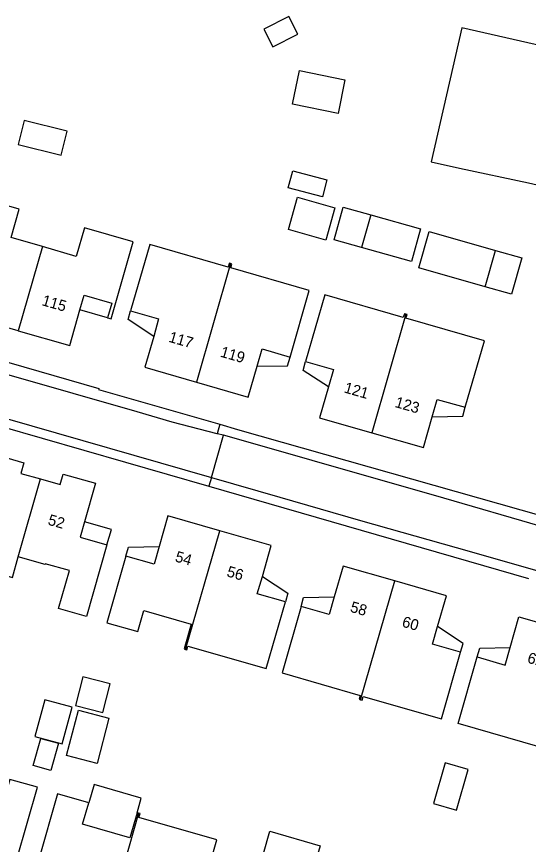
# Model space of a CAD drawing. Extents: x 194485 to 197793, y 468269 to 470822.
# Drawn here: x 196209.5 to 196265.7, y 469477.6 to 469568.4 of the extents above; entities that cross this region are included whole.
import ezdxf

# ---------------------------------------------------------------- set-up
doc = ezdxf.new("R2010")
doc.units = 0
for name, color, linetype in [('BGT begrenzing pand op maaiveld onder overbouw', 7, 'Continuous'), ('BGT grensvlak gebouwinstallatie plus 1', 7, 'Continuous'), ('BGT grensvlak overig bouwwerk uitbreiding populatie', 7, 'Continuous'), ('BGT grensvlak pand deel overbouw', 7, 'Continuous'), ('BGT grensvlak pand op maaiveld', 7, 'Continuous'), ('BGT grensvlak pand op maaiveld LR', 7, 'Continuous'), ('BGT grensvlak wegdeel', 7, 'Continuous'), ('BGT tekst huisnummerreeks', 7, 'Continuous')]:
    doc.layers.add(name, color=color, linetype=linetype)

msp = doc.modelspace()

# ---------------------------------------------------------------- linework, layer by layer
at = {"layer": 'BGT begrenzing pand op maaiveld onder overbouw'}
msp.add_lwpolyline([(196216.474, 469536.226), (196216.938, 469537.84), (196219.979, 469536.966), (196219.514, 469535.352)], dxfattribs=at)
at = {"layer": 'BGT grensvlak gebouwinstallatie plus 1'}
for p, q in [((196210.36, 469556.998), (196209.699, 469554.367)), ((196215.062, 469555.817), (196210.36, 469556.998)), ((196214.401, 469553.186), (196215.062, 469555.817)), ((196209.699, 469554.367), (196214.401, 469553.186)), ((196239.335, 469549.613), (196239.83, 469551.471)), ((196239.83, 469551.471), (196243.581, 469550.472)), ((196243.581, 469550.472), (196243.086, 469548.614)), ((196243.086, 469548.614), (196239.335, 469549.613)), ((196248.382, 469546.647), (196253.866, 469545.124)), ((196253.866, 469545.124), (196252.871, 469541.541)), ((196253.671, 469540.824), (196254.805, 469544.814)), ((196254.805, 469544.814), (196262.07, 469542.749)), ((196252.871, 469541.541), (196247.387, 469543.065)), ((196260.934, 469538.753), (196253.671, 469540.824)), ((196216.782, 469495.964), (196215.97, 469492.824)), ((196219.782, 469495.188), (196216.782, 469495.964)), ((196218.971, 469492.048), (196219.782, 469495.188)), ((196215.97, 469492.824), (196218.971, 469492.048)), ((196218.033, 469484.179), (196217.44, 469482.145)), ((196223.209, 469482.665), (196218.033, 469484.179)), ((196222.75, 469481.062), (196223.209, 469482.665))]:
    msp.add_line(p, q, dxfattribs=at)
for points in [[(196224.565, 469533.305), (196221.757, 469535.17), (196222.039, 469536.13)], [(196235.911, 469530.036), (196239.251, 469530.08), (196239.538, 469531.038)], [(196243.753, 469527.774), (196240.968, 469529.593), (196241.238, 469530.556)], [(196255.129, 469524.489), (196258.487, 469524.573), (196258.761, 469525.535)], [(196219.442, 469510.442), (196219.934, 469512.149), (196216.973, 469512.979)], [(196221.514, 469509.222), (196221.787, 469510.184), (196225.156, 469510.266)], [(196236.49, 469506.992), (196239.29, 469505.157), (196239.017, 469504.195)], [(196240.738, 469503.704), (196241.016, 469504.665), (196244.381, 469504.732)], [(196258.251, 469498.68), (196258.528, 469499.641), (196255.731, 469501.488)], [(196260.073, 469498.161), (196260.353, 469499.121), (196263.686, 469499.191)], [(196212.635, 469493.462), (196211.524, 469489.439), (196214.509, 469488.615), (196215.619, 469492.638), (196212.635, 469493.462)], [(196236.635, 469476.612), (196237.328, 469479.031), (196242.838, 469477.452), (196242.263, 469475.445)]]:
    msp.add_lwpolyline(points, dxfattribs=at)
at = {"layer": 'BGT grensvlak overig bouwwerk uitbreiding populatie'}
for p, q in [((196239.4, 469568.398), (196236.651, 469567.007)), ((196240.379, 469566.464), (196239.4, 469568.398)), ((196236.651, 469567.007), (196237.631, 469565.073)), ((196237.631, 469565.073), (196240.379, 469566.464)), ((196211.336, 469486.23), (196212.165, 469489.228)), ((196212.165, 469489.228), (196214.108, 469488.691)), ((196214.108, 469488.691), (196213.279, 469485.693)), ((196213.279, 469485.693), (196211.336, 469486.23))]:
    msp.add_line(p, q, dxfattribs=at)
msp.add_lwpolyline([(196256.555, 469486.544), (196255.271, 469482.097), (196257.8, 469481.366), (196259.084, 469485.814), (196256.555, 469486.544)], dxfattribs=at)
at = {"layer": 'BGT grensvlak pand deel overbouw'}
msp.add_line((196219.514, 469535.352), (196216.474, 469536.226), dxfattribs=at)
at = {"layer": 'BGT grensvlak pand op maaiveld'}
for p, q in [((196239.808, 469558.794), (196240.571, 469562.492)), ((196240.571, 469562.492), (196245.56, 469561.461)), ((196245.56, 469561.461), (196244.796, 469557.764)), ((196244.796, 469557.764), (196239.808, 469558.794)), ((196258.12, 469551.753), (196265.688, 469550.174)), ((196239.347, 469545.029), (196240.346, 469548.58)), ((196240.346, 469548.58), (196244.451, 469547.424)), ((196244.451, 469547.424), (196243.451, 469543.874)), ((196244.362, 469543.906), (196245.357, 469547.487)), ((196245.357, 469547.487), (196248.382, 469546.647)), ((196248.382, 469546.647), (196247.387, 469543.065)), ((196243.451, 469543.874), (196239.347, 469545.029)), ((196247.387, 469543.065), (196244.362, 469543.906)), ((196260.934, 469538.753), (196262.07, 469542.749)), ((196262.07, 469542.749), (196264.956, 469541.929)), ((196264.956, 469541.929), (196263.82, 469537.933)), ((196263.82, 469537.933), (196260.934, 469538.753)), ((196209.7, 469533.938), (196204.437, 469535.451)), ((196257.97, 469490.856), (196260.073, 469498.161)), ((196215.001, 469487.343), (196216.313, 469492.318)), ((196216.313, 469492.318), (196219.659, 469491.435)), ((196219.659, 469491.435), (196218.347, 469486.46)), ((196218.347, 469486.46), (196215.001, 469487.343)), ((196222.908, 469481.018), (196222.75, 469481.062))]:
    msp.add_line(p, q, dxfattribs=at)
for points in [[(196265.688, 469550.174), (196267.138, 469549.843), (196270.464, 469564.412), (196258.387, 469567.169), (196255.029, 469552.459), (196258.12, 469551.753)], [(196212.352, 469543.164), (196208.908, 469544.153), (196209.809, 469547.286), (196204.357, 469548.852)], [(196219.514, 469535.352), (196219.899, 469535.241), (196222.33, 469543.688), (196216.968, 469545.229), (196216.068, 469542.096), (196212.352, 469543.164)], [(196233.005, 469541.294), (196232.851, 469541.338), (196232.733, 469540.926), (196224.142, 469543.399), (196222.039, 469536.13)], [(196239.538, 469531.038), (196241.64, 469538.363), (196233.039, 469540.838), (196233.158, 469541.25), (196233.005, 469541.294)], [(196252.226, 469535.767), (196252.082, 469535.808), (196251.964, 469535.396), (196243.357, 469537.866), (196241.238, 469530.556)], [(196209.7, 469533.938), (196215.349, 469532.314), (196216.474, 469536.226)], [(196222.039, 469536.13), (196225.11, 469535.229), (196224.565, 469533.305)], [(196258.761, 469525.535), (196260.87, 469532.84), (196252.252, 469535.313), (196252.37, 469535.725), (196252.226, 469535.767)], [(196224.565, 469533.305), (196223.609, 469529.927), (196229.261, 469528.299)], [(196235.911, 469530.036), (196236.463, 469531.958), (196239.538, 469531.038)], [(196229.261, 469528.299), (196234.943, 469526.662), (196235.911, 469530.036)], [(196241.238, 469530.556), (196244.31, 469529.695), (196243.753, 469527.774)], [(196243.753, 469527.774), (196242.773, 469524.393), (196248.5, 469522.753)], [(196255.129, 469524.489), (196255.679, 469526.412), (196258.761, 469525.535)], [(196248.5, 469522.753), (196254.168, 469521.13), (196255.129, 469524.489)], [(196205.593, 469516.273), (196206.788, 469520.455), (196210.318, 469519.447), (196209.988, 469518.293), (196212.146, 469517.676)], [(196212.146, 469517.676), (196214.305, 469517.059), (196214.635, 469518.213), (196218.179, 469517.2), (196216.973, 469512.979)], [(196231.81, 469512.003), (196226.121, 469513.643), (196225.156, 469510.266)], [(196216.973, 469512.979), (196216.489, 469511.286), (196219.442, 469510.442)], [(196236.49, 469506.992), (196237.46, 469510.375), (196231.81, 469512.003)], [(196219.442, 469510.442), (196217.183, 469502.597), (196214.134, 469503.468), (196215.321, 469507.622), (196212.674, 469508.379), (196212.647, 469508.283), (196209.702, 469509.125)], [(196225.156, 469510.266), (196224.606, 469508.343), (196221.514, 469509.222)], [(196203.448, 469508.466), (196209.056, 469506.864), (196209.702, 469509.125)], [(196221.514, 469509.222), (196219.441, 469501.901), (196222.833, 469500.934), (196223.499, 469503.25), (196228.69, 469501.757), (196227.904, 469499.028), (196228.058, 469498.984)], [(196251.015, 469506.491), (196245.348, 469508.117), (196244.381, 469504.732)], [(196239.017, 469504.195), (196235.939, 469505.069), (196236.49, 469506.992)], [(196255.731, 469501.488), (196256.706, 469504.859), (196251.015, 469506.491)], [(196244.381, 469504.732), (196243.832, 469502.809), (196240.738, 469503.704)], [(196228.058, 469498.984), (196228.212, 469498.94), (196228.331, 469499.353), (196236.923, 469496.89), (196239.017, 469504.195)], [(196240.738, 469503.704), (196238.65, 469496.397), (196247.242, 469493.922), (196247.123, 469493.509), (196247.278, 469493.464)], [(196263.686, 469499.191), (196264.629, 469502.573), (196270.575, 469500.886), (196270.304, 469499.933), (196272.151, 469499.409), (196271.073, 469495.617), (196269.227, 469496.142), (196266.988, 469488.264), (196257.97, 469490.856)], [(196258.251, 469498.68), (196255.175, 469499.567), (196255.731, 469501.488)], [(196260.073, 469498.161), (196263.149, 469497.265), (196263.686, 469499.191)], [(196247.278, 469493.464), (196247.432, 469493.42), (196247.551, 469493.833), (196256.151, 469491.356), (196258.251, 469498.68)], [(196209.532, 469475.975), (196211.8, 469483.866), (196208.773, 469484.729), (196208.551, 469483.95), (196206.462, 469484.545), (196205.5, 469481.169), (196204.944, 469481.328), (196204.972, 469481.424), (196201.968, 469482.28)], [(196217.44, 469482.145), (196214.014, 469483.132), (196211.922, 469475.826)], [(196222.75, 469481.062), (196221.954, 469478.331), (196216.77, 469479.83), (196217.44, 469482.145)], [(196229.416, 469470.779), (196231.514, 469478.084), (196222.931, 469480.557), (196223.066, 469480.974), (196222.908, 469481.018)]]:
    msp.add_lwpolyline(points, dxfattribs=at)
at = {"layer": 'BGT grensvlak pand op maaiveld LR'}
for p, q in [((196212.352, 469543.164), (196209.7, 469533.938)), ((196233.005, 469541.294), (196229.261, 469528.299)), ((196252.226, 469535.767), (196248.5, 469522.753)), ((196209.702, 469509.125), (196212.146, 469517.676)), ((196228.058, 469498.984), (196231.81, 469512.003)), ((196247.278, 469493.464), (196251.015, 469506.491)), ((196222.908, 469481.018), (196219.162, 469468.012))]:
    msp.add_line(p, q, dxfattribs=at)
at = {"layer": 'BGT grensvlak wegdeel'}
for p, q in [((196207.741, 469523.484), (196230.629, 469516.88)), ((196208.255, 469524.356), (196230.902, 469517.842)), ((196231.809, 469523.68), (196231.546, 469522.641)), ((196232.226, 469522.465), (196231.546, 469522.641)), ((196230.902, 469517.842), (196232.226, 469522.465)), ((196230.924, 469517.835), (196230.629, 469516.88)), ((196230.902, 469517.842), (196230.924, 469517.835)), ((196230.629, 469516.88), (196265.702, 469506.761))]:
    msp.add_line(p, q, dxfattribs=at)
for points in [[(196208.676, 469530.459), (196218.544, 469527.598), (196218.513, 469527.496), (196231.809, 469523.68)], [(196231.546, 469522.641), (196226.578, 469523.924), (196222.747, 469525.043), (196208.722, 469529.054)], [(196231.809, 469523.68), (196233.773, 469523.116), (196267.319, 469513.581)], [(196267.991, 469512.282), (196266.993, 469512.503), (196256.402, 469515.575), (196241.966, 469519.699), (196233.126, 469522.233), (196232.226, 469522.465)], [(196230.924, 469517.835), (196238.425, 469515.678), (196247.274, 469513.122), (196257.75, 469510.158), (196266.629, 469507.631)]]:
    msp.add_lwpolyline(points, dxfattribs=at)

# ---------------------------------------------------------------- texts
at = {"layer": 'BGT tekst huisnummerreeks'}
for s, rotation, p in [('115', 344, (196212.213, 469536.752)), ('117', 343.9, (196226.129, 469532.74)), ('119', 343.9, (196231.795, 469531.108)), ('121', 344, (196245.377, 469527.184)), ('123', 344, (196250.962, 469525.585)), ('52', 344.1, (196212.881, 469512.681)), ('54', 343.9, (196226.835, 469508.651)), ('56', 343.9, (196232.502, 469507.016)), ('58', 344, (196246.052, 469503.129)), ('60', 344, (196251.735, 469501.499)), ('62', 344.2, (196265.493, 469497.545))]:
    msp.add_text(s, height=1.2, rotation=rotation, dxfattribs=at).set_placement(p)

doc.saveas('drawing.dxf')
